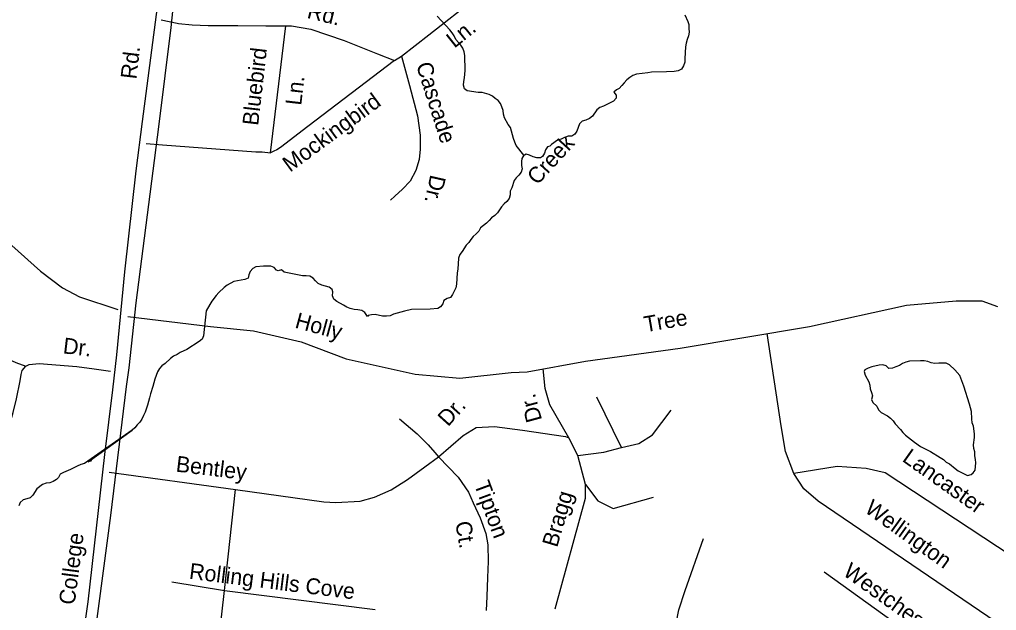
# Model space of a CAD drawing. Extents: x 1945482 to 2853149, y 66427 to 1015778.
# Drawn here: x 2335443 to 2339473, y 162514 to 164951 of the extents above; entities that cross this region are included whole.
import ezdxf

# ---------------------------------------------------------------- set-up
doc = ezdxf.new("R2010")
doc.units = 0
for name, color, linetype in [('Old_Level_10', 7, 'Continuous'), ('Old_Level_21', 7, 'Continuous'), ('Old_Level_29', 7, 'Continuous'), ('Old_Level_35', 7, 'Continuous'), ('Old_Level_59', 7, 'Continuous'), ('Old_Level_60', 7, 'Continuous'), ('Old_Level_7', 7, 'Continuous')]:
    doc.layers.add(name, color=color, linetype=linetype)

msp = doc.modelspace()

# ---------------------------------------------------------------- linework, layer by layer
at = {"layer": 'Old_Level_29'}
for points in [[(2335756.8, 162429), (2335819.2, 162905.2), (2335884.5, 163438.2), (2335894.7, 163514.6), (2335923.3, 163782.6), (2336000, 164369.5), (2336018.4, 164520.2), (2336068.7, 164918.9), (2336092.9, 165158.9), (2336163.3, 165752.7), (2336192.6, 166020.7)], [(2336102.5, 165697.6), (2336081.7, 165505.3), (2336052.5, 165279.3), (2336037.2, 165174.8), (2336006, 164971.7), (2335949, 164531.1), (2335923, 164327.2), (2335875.4, 163911), (2335842.7, 163567.6), (2335826.4, 163423.8), (2335793.3, 163156.9), (2335724.3, 162550), (2335685, 162270.7)]]:
    msp.add_lwpolyline(points, dxfattribs=at)
at = {"layer": 'Old_Level_35'}
for p, q in [((2337131, 164887.9), (2337402.9, 165101)), ((2336026.5, 164949.4), (2336092.8, 164936.7)), ((2336478.1, 164402.1), (2336541.5, 164924.8)), ((2337018.7, 164799.9), (2337131, 164887.9)), ((2336989.2, 164782.7), (2337018.7, 164799.9)), ((2335964.8, 164439.3), (2336032.3, 164434.3)), ((2335750.6, 163510.7), (2335817.8, 163501.5))]:
    msp.add_line(p, q, dxfattribs=at)
for points in [[(2336092.8, 164936.7), (2336098.9, 164935.5), (2336155, 164929.5), (2336221.4, 164926.3), (2336343.1, 164927.1), (2336459.4, 164925.8), (2336541.5, 164924.8)], [(2336541.5, 164924.8), (2336565.4, 164925.8), (2336644.1, 164911.1), (2336781.8, 164864.4), (2336920.2, 164809.8), (2336989.2, 164782.7)], [(2336989.2, 164782.7), (2336631.7, 164510.2), (2336519.3, 164423.7), (2336503.6, 164413.3), (2336492, 164408.9), (2336478.1, 164402.1)], [(2337018.7, 164799.9), (2337051.4, 164679.1), (2337084.2, 164554.4), (2337095.5, 164474.8), (2337095.9, 164416.7), (2337091.3, 164374.5), (2337077.1, 164328), (2337054.8, 164285.1), (2337022.3, 164251.7), (2336991.3, 164222.5), (2336973.9, 164205.8)], [(2334922.1, 164434.7), (2335411.4, 164018.6), (2335529.3, 163913.1), (2335619.3, 163844.7), (2335690.7, 163807.5), (2335848, 163755)], [(2336032.3, 164434.3), (2336417.9, 164406), (2336443.9, 164405), (2336478.1, 164402.1)], [(2334632.4, 164127.2), (2334876.1, 163930.8), (2335250.4, 163629.5), (2335311.7, 163589.9), (2335379.2, 163558.5), (2335428, 163536.4), (2335468.6, 163522)], [(2334102.2, 163972), (2334813, 163402.1), (2334936.9, 163306.9), (2334996.6, 163265.3), (2335058.1, 163229.7), (2335118.8, 163206.2), (2335163.8, 163187.9), (2335198.1, 163175.2), (2335232.3, 163172.6), (2335276, 163180.2), (2335326.9, 163204.2), (2335367.5, 163240), (2335403.7, 163287.3), (2335416.1, 163329.8), (2335430, 163386.5), (2335445.1, 163461), (2335450, 163487.4), (2335453.3, 163503.3), (2335468.6, 163522)], [(2337470.8, 163495.9), (2337537.4, 163498), (2337777.4, 163542.4), (2338168.5, 163595.8), (2338701.9, 163684.8), (2339101.9, 163773.8), (2339306.4, 163791.6), (2339413.1, 163791.6), (2339477.7, 163767.3)], [(2335889.8, 163726.2), (2336230.6, 163684.8), (2336408.4, 163667), (2336604, 163622.5), (2336790.7, 163551.3), (2337075.1, 163489.1), (2337259.3, 163471.4), (2337470.8, 163495.9)], [(2339613.5, 162369.5), (2338738.2, 162964.1), (2338678.5, 163016.1), (2338636.9, 163079), (2338603.1, 163169.4), (2338585, 163276), (2338527.4, 163655.7)], [(2335468.6, 163522), (2335482.1, 163528.4), (2335524, 163532.4), (2335678.7, 163520.4), (2335750.6, 163510.7)], [(2337695.8, 163231.4), (2337708.7, 163226.5), (2337630.8, 163362.3), (2337610.8, 163429.1), (2337603.4, 163510.2)], [(2337926.7, 163186.5), (2337824.4, 163393.5)], [(2337746.5, 163153.1), (2337853.3, 163166.4), (2337926.7, 163186.5), (2337997.9, 163202), (2338053.5, 163237.7), (2338131.3, 163340.1)], [(2337009.8, 163304.2), (2337082.9, 163241.8), (2337129.2, 163197.3), (2337155.9, 163165.2), (2337171.4, 163147)], [(2337272.7, 163235.4), (2337326.1, 163268.8), (2337401.7, 163273.3), (2337517.4, 163257.7), (2337695.8, 163231.4)], [(2337171.4, 163147), (2337272.7, 163235.4)], [(2337653.1, 162520.9), (2337777.6, 162977.2), (2337777.6, 163032.9), (2337746.5, 163153.1), (2337708.7, 163226.5)], [(2336334.3, 163012.3), (2336698.2, 162962.4), (2336748.1, 162958.9), (2336847.8, 162965.1), (2336906.6, 162981.1), (2336976, 163011.4), (2337043.7, 163054.2), (2337114.9, 163105.9), (2337171.4, 163147)], [(2337171.4, 163147), (2337252, 163063.1), (2337294.7, 163002.5), (2337314.3, 162958), (2337342.8, 162895.6), (2337366, 162831.4), (2337374.9, 162785.1), (2337376.7, 162715.6), (2337373.1, 162649.7), (2337371.3, 162571.3), (2337367.8, 162514.3)], [(2335812.6, 163083.8), (2336334.3, 163012.3)], [(2339767.1, 162585.7), (2339013.5, 163081.6), (2338935.6, 163099.8), (2338816.1, 163107.5), (2338636.9, 163079)], [(2336287.7, 162596.1), (2336334.3, 163012.3)], [(2337777.6, 163032.9), (2337829.2, 162966.2), (2337891.5, 162935), (2338057.8, 162981.8)], [(2338152, 162459.6), (2338162.8, 162515.9), (2338188.9, 162596.2), (2338264.8, 162811.2)], [(2338762, 162673.9), (2339012.5, 162493.8), (2339309.3, 162277.4), (2339469.5, 162167.9)], [(2336071.5, 162631.9), (2336287.7, 162596.1)], [(2336238.7, 162157.9), (2336287.7, 162596.1)], [(2336287.7, 162596.1), (2336910.1, 162517.8)]]:
    msp.add_lwpolyline(points, dxfattribs=at)
at = {"layer": 'Old_Level_59'}
for points in [[(2338187, 164971), (2338200.5, 164942.7), (2338204, 164930.3), (2338204, 164914.2), (2338205.5, 164899.2), (2338203, 164884), (2338197.5, 164869.5), (2338192.7, 164854.1), (2338189.7, 164838.7), (2338187, 164790.7), (2338187, 164775.2), (2338181.5, 164759.9), (2338174.5, 164747.1), (2338159.5, 164739.8), (2338143, 164737.6), (2338112, 164735.6), (2338049.5, 164734.3), (2338034.7, 164731.1), (2337988, 164725.4), (2337973.5, 164720.2), (2337960, 164712.2), (2337948.2, 164702.5), (2337937.5, 164690.6), (2337928, 164678.5), (2337917, 164667), (2337905.2, 164661.5), (2337895, 164651.7), (2337904.7, 164639.6), (2337904, 164626.5), (2337893.7, 164614.3), (2337852, 164594), (2337836.5, 164588.6), (2337824.2, 164579.3), (2337806.7, 164552.2), (2337794, 164542.4), (2337779.5, 164536.7), (2337764, 164532.3), (2337753, 164521), (2337742.2, 164491.5), (2337733.2, 164478.1), (2337721.7, 164470.7), (2337706.7, 164470), (2337691.5, 164465.1), (2337677.5, 164458.5), (2337662.7, 164454), (2337637.2, 164435.4), (2337630.7, 164429.2), (2337621.2, 164425.8), (2337613, 164414.3), (2337608.5, 164399.5), (2337601, 164385.9), (2337592.2, 164380.3)], [(2337218.5, 164909.1), (2337166, 164964.6)], [(2337524, 164391.6), (2337491.5, 164431.5), (2337486.7, 164446.1), (2337481, 164460.3), (2337476.5, 164475.4), (2337473, 164491.3), (2337468, 164505.5), (2337459.2, 164518.8), (2337444.2, 164545.8), (2337440, 164560.9), (2337437.7, 164576), (2337433.2, 164590.6), (2337426.5, 164604.6), (2337418, 164617.1), (2337405.2, 164625.3), (2337393.5, 164635.7), (2337380.5, 164641.6), (2337351, 164650.1), (2337335.2, 164650.8), (2337289.2, 164657.2), (2337278, 164664.9), (2337274.2, 164679.9), (2337275.5, 164695.3), (2337278.7, 164710.2), (2337281.2, 164741.3), (2337279.5, 164802.9), (2337277, 164818), (2337272, 164832.5), (2337263.5, 164846), (2337243.2, 164869.3), (2337236, 164883.4), (2337227.5, 164896.6), (2337218.5, 164909.1), (2337214.5, 164913.1)], [(2337525.9, 164392.4), (2337524, 164391.6), (2337515.7, 164378.4), (2337513.2, 164365.1), (2337514, 164349.9), (2337516.5, 164334.8), (2337512.5, 164321.2), (2337503.2, 164309.2), (2337491.7, 164298.9), (2337483, 164286.8), (2337474.5, 164257.2), (2337467.5, 164243.4), (2337466.7, 164227.9), (2337462.5, 164213.4), (2337453.7, 164200.1), (2337441.7, 164190.9), (2337431, 164179.4), (2337414, 164153.7), (2337403, 164142.6), (2337390.2, 164133.8), (2337380.5, 164121.9), (2337369, 164110.7), (2337344.7, 164092.1), (2337337.2, 164078.2), (2337327, 164066.7), (2337314.7, 164056.6), (2337304.5, 164044.2), (2337296, 164031.5), (2337285.5, 164020.4), (2337268.7, 163994), (2337259.2, 163982), (2337253.7, 163967.6), (2337250.5, 163922), (2337248.5, 163906.2), (2337246.2, 163859.8), (2337242.7, 163844.8), (2337229.2, 163816.6), (2337221.2, 163805.2), (2337206.7, 163801.3), (2337193.7, 163793), (2337188.7, 163778.5), (2337179.7, 163766.3), (2337168.5, 163758.9), (2337137, 163757.1), (2337060.5, 163755.7), (2337030.7, 163749), (2337000.5, 163740.6), (2336985.5, 163735.6), (2336971.5, 163729.8), (2336956.5, 163727.7), (2336940.7, 163727.7), (2336910.5, 163734.3), (2336895, 163733.9), (2336880.5, 163729.9), (2336878, 163726.4), (2336867.2, 163742.6), (2336854.5, 163750.8), (2336838.5, 163754.2), (2336823, 163755.3), (2336807.2, 163759.5), (2336792.5, 163764.8), (2336779.2, 163773), (2336751.2, 163788.6), (2336739.5, 163798.2), (2336734.5, 163812.3), (2336735.5, 163828.1), (2336732.5, 163838), (2336719.5, 163847.6), (2336689.5, 163855.3), (2336675.2, 163862), (2336664.2, 163872.9), (2336654.5, 163884.5), (2336641, 163892.3), (2336625.7, 163893.5), (2336610.7, 163893.6), (2336534.7, 163909.4), (2336523.5, 163919.3), (2336509.5, 163914.1), (2336503.2, 163917.9), (2336493.5, 163928.5), (2336479.2, 163934.5), (2336448.7, 163934.3), (2336418.2, 163931.4), (2336405, 163923.7), (2336394.5, 163912.3), (2336388.5, 163897.9), (2336385.5, 163885), (2336372, 163878.4), (2336357, 163876.9), (2336326.7, 163870.8), (2336299.2, 163856.2), (2336287.5, 163846.6), (2336264.5, 163825.3), (2336253.7, 163813.7), (2336235.5, 163789.2), (2336227.2, 163776.2), (2336212.5, 163749.7)], [(2337592.2, 164380.3), (2337577, 164380.3), (2337562, 164385.5), (2337547.2, 164391.7), (2337533.5, 164395.9), (2337525.9, 164392.4)], [(2336212.5, 163749.7), (2336202, 163647.2), (2336196, 163633.3), (2336184.5, 163622.9), (2336133, 163589.8), (2336105, 163578.5), (2336092.5, 163569.9), (2336078.5, 163562.2), (2336066, 163552.7), (2336043, 163532.1), (2336030.2, 163523.4), (2336020, 163511.6), (2336012.2, 163498), (2336000.7, 163468.4), (2335992.2, 163437.5), (2335982.7, 163407.8), (2335979.5, 163391.3), (2335971, 163360.9), (2335960.7, 163332), (2335953.5, 163318.1), (2335947.5, 163303.4), (2335939.2, 163290.5), (2335928, 163279.7), (2335918.5, 163267.7), (2335907.5, 163257.5), (2335904, 163256.9)], [(2335740.2, 163131.5), (2335726, 163126.7), (2335907.5, 163257.5), (2335711, 163120.4), (2335695.5, 163115.4), (2335681, 163109.3), (2335652.7, 163095.7), (2335623.7, 163083.3), (2335610, 163076.2), (2335603, 163062.5), (2335595.2, 163054.5), (2335582, 163046), (2335567.5, 163040.4), (2335552, 163039), (2335537.5, 163034.1), (2335514, 163015.4), (2335497.2, 162990.1), (2335486.5, 162979.1), (2335472.2, 162973.9), (2335457.5, 162969.7), (2335444.7, 162959.7), (2335439.2, 162945)]]:
    msp.add_lwpolyline(points, dxfattribs=at)
at = {"layer": 'Old_Level_60'}
msp.add_lwpolyline([(2339354.2, 163070.2), (2339369, 163074.6), (2339377.2, 163081.5), (2339385, 163092.9), (2339387, 163107.8), (2339388, 163123), (2339386.5, 163136.9), (2339383.7, 163152.3), (2339384.5, 163167.7), (2339379.5, 163182.1), (2339378, 163197.2), (2339382.5, 163227.4), (2339382.2, 163243), (2339378, 163273.6), (2339373.5, 163288.4), (2339371.5, 163304), (2339370.7, 163334.8), (2339362.7, 163364.4), (2339339.2, 163438.8), (2339321.7, 163482.8), (2339302.2, 163506.5), (2339280, 163527.5), (2339265.7, 163534), (2339235.2, 163533.8), (2339219.7, 163532.4), (2339204.5, 163535.2), (2339190.2, 163541.3), (2339175, 163543), (2339160, 163543.7), (2339114.2, 163542.2), (2339099.2, 163538.7), (2339085.2, 163532.9), (2339072.7, 163524.2), (2339058.7, 163518.2), (2339044, 163513.9), (2339029, 163511.7), (2339017.7, 163522.5), (2339004.5, 163526.7), (2338989, 163526.3), (2338959, 163518.4), (2338944.5, 163513.4), (2338930.7, 163506.5), (2338927.7, 163499.4), (2338932.2, 163484.8), (2338946.2, 163457.3), (2338950.2, 163442.8), (2338951.7, 163427.6), (2338958, 163413.5), (2338961.5, 163398.6), (2338958, 163383.8), (2338963, 163372), (2338980.2, 163356.9), (2338986.2, 163342.1), (2338997, 163330.7), (2339024.2, 163316.2), (2339036.5, 163307.4), (2339047.7, 163296.7), (2339055.7, 163283.5), (2339077.7, 163261), (2339087.5, 163248.3), (2339098.2, 163237.2), (2339135.2, 163208), (2339160.5, 163189.6), (2339201.7, 163169.1), (2339241.7, 163145), (2339254.5, 163135.9), (2339266.2, 163125.9), (2339279.5, 163118.2), (2339302.7, 163099), (2339315, 163089.9), (2339354.2, 163070.2)], dxfattribs=at)

# ---------------------------------------------------------------- texts
at = {"layer": 'Old_Level_10'}
for s, height, rotation, p in [('Rd.', 65.62, 345.9588, (2336625.5, 164958.6)), ('Ln.', 65.62, 38.4158, (2337236.7, 164830.9)), ('Bluebird', 65.62, 83.4224, (2336427, 164511.6)), ('Cascade', 65.62, 287.5623, (2337078, 164764.5)), ('Ln.', 65.62, 83.4224, (2336604.7, 164594.9)), ('Mockingbird', 65.617, 36.3882, (2336558.7, 164319.3)), ('Dr.', 65.62, 257.2591, (2337138.4, 164314.2)), ('Holly', 65.62, 344.8739, (2336575.4, 163680.9)), ('Tree', 65.62, 9.9393, (2338024.9, 163661.1)), ('Dr.', 65.62, 353.3108, (2335619.7, 163574.7)), ('Dr.', 65.62, 105.2649, (2337599, 163300.1)), ('Dr.', 65.62, 47.9765, (2337210.5, 163269.3)), ('Lancaster', 65.62, 324.6916, (2339080.8, 163132.1)), ('Bentley', 65.62, 353.0796, (2336085.4, 163087)), ('Tipton', 65.62, 290.2161, (2337317.2, 163034.8)), ('Bragg', 65.62, 73.3974, (2337660.4, 162771)), ('Wellington', 65.62, 324.2978, (2338925.2, 162922.5)), ('Ct.', 65.62, 279.8556, (2337240.1, 162876.6)), ('Westchester', 65.617, 324.2893, (2338835.8, 162662.2)), ('Rolling Hills Cove', 65.617, 352.8657, (2336140.1, 162645.1))]:
    msp.add_text(s, height=height, rotation=rotation, dxfattribs=at).set_placement(p)
at = {"layer": 'Old_Level_21'}
msp.add_text('Creek', height=65.62, rotation=47.5317, dxfattribs=at).set_placement((2337578.9, 164265.4))
at = {"layer": 'Old_Level_7'}
for s, rotation, p in [('Rd.', 83.2725, (2335924.5, 164703.1)), ('College', 82.5874, (2335669.7, 162534.7))]:
    msp.add_text(s, height=65.62, rotation=rotation, dxfattribs=at).set_placement(p)

doc.saveas('drawing.dxf')
